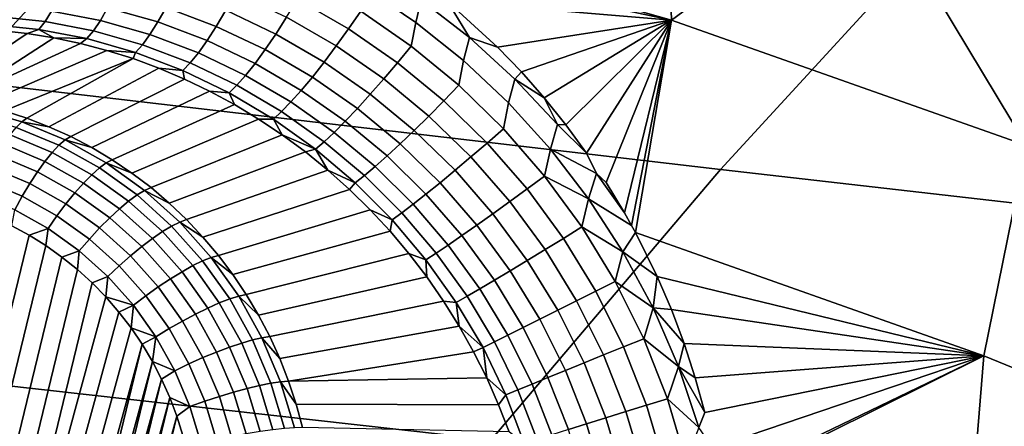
# Model space of a CAD drawing. Header units: metres. Extents: x -240 to 45, y -77 to 27.
# Tile 286 of 656: x -213.2 to -211.373, y 13.027 to 13.781. Entities that reach past the tile are written whole.
import ezdxf

# ---------------------------------------------------------------- set-up
doc = ezdxf.new("R2010")
doc.units = ezdxf.units.M
doc.layers.add('solid_102011X2', color=7, linetype='CONTINUOUS')

msp = doc.modelspace()

# ---------------------------------------------------------------- linework, layer by layer
at = {"layer": 'solid_102011X2'}
for points in [[(-212.859802, 14.153279, 304.391418), (-214.254639, 14.326181, 302.750153), (-214.710617, 13.833681, 303.080658), (-213.308197, 13.667066, 304.720764)], [(-212.611542, 13.954947, 271.3414), (-212.659088, 13.980323, 271.350677), (-212.00412, 14.169992, 271.092804), (-211.990448, 13.779722, 271.182983)], [(-211.990448, 13.779722, 271.182983), (-212.00412, 14.169992, 271.092804), (-211.631287, 14.044299, 270.999847)], [(-211.458435, 13.983058, 306.023682), (-212.859802, 14.153279, 304.391418), (-213.308197, 13.667066, 304.720764), (-211.899612, 13.503036, 306.351501)], [(-211.394226, 14.052685, 270.958649), (-210.683228, 13.769092, 270.781342), (-210.691422, 13.754763, 270.773193), (-211.401688, 14.038061, 270.950348)], [(-211.38678, 14.06536, 270.969727), (-210.675171, 13.781507, 270.792267), (-210.683228, 13.769092, 270.781342), (-211.394226, 14.052685, 270.958649)], [(-211.331833, 13.547549, 271.017548), (-211.990448, 13.779722, 271.182983), (-211.631287, 14.044299, 270.999847)], [(-211.421783, 13.987678, 270.944366), (-211.261932, 13.908609, 270.907715), (-211.331833, 13.547549, 271.017548), (-211.631287, 14.044299, 270.999847)], [(-211.401688, 14.038061, 270.950348), (-210.691422, 13.754763, 270.773193), (-210.699448, 13.739006, 270.768127), (-211.408936, 14.021984, 270.945099)], [(-211.408936, 14.021984, 270.945099), (-210.699448, 13.739006, 270.768127), (-210.707062, 13.722355, 270.766296), (-211.41571, 14.004997, 270.943085)], [(-211.41571, 14.004997, 270.943085), (-210.707062, 13.722355, 270.766296), (-210.713989, 13.705373, 270.767761), (-211.421783, 13.987678, 270.944366)], [(-210.052765, 13.815786, 307.646851), (-211.458435, 13.983058, 306.023682), (-211.899612, 13.503036, 306.351501), (-210.487045, 13.341833, 307.972748)], [(-211.421783, 13.987678, 270.944366), (-210.713989, 13.705373, 270.767761), (-211.261932, 13.908609, 270.907715)], [(-212.506165, 13.889478, 271.32254), (-212.611542, 13.954947, 271.3414), (-211.990448, 13.779722, 271.182983)], [(-212.406403, 13.814164, 271.307037), (-212.506165, 13.889478, 271.32254), (-211.990448, 13.779722, 271.182983)], [(-212.465073, 13.77572, 271.324738), (-212.558441, 13.838907, 271.339996), (-212.548843, 13.879804, 271.335938), (-212.454941, 13.817515, 271.319977)], [(-212.589767, 13.763686, 271.334015), (-212.684448, 13.81847, 271.350586), (-212.664459, 13.853094, 271.355896), (-212.566971, 13.796659, 271.338501)], [(-212.835236, 13.768332, 271.321411), (-212.928558, 13.803451, 271.341644), (-212.9133, 13.833915, 271.363251), (-212.817749, 13.798012, 271.342407)], [(-212.473709, 13.731886, 271.323975), (-212.566971, 13.796659, 271.338501), (-212.558441, 13.838907, 271.339996), (-212.465073, 13.77572, 271.324738)], [(-213.050171, 13.779226, 271.308472), (-213.140869, 13.796713, 271.332764), (-213.129181, 13.820618, 271.363068), (-213.036987, 13.8028, 271.33844)], [(-212.943649, 13.776388, 271.315857), (-213.036987, 13.8028, 271.33844), (-213.023788, 13.830382, 271.364746), (-212.928558, 13.803451, 271.341644)], [(-212.724854, 13.753948, 271.324432), (-212.817749, 13.798012, 271.342407), (-212.800095, 13.830405, 271.358704), (-212.704712, 13.785221, 271.340027)], [(-212.612656, 13.731937, 271.324249), (-212.704712, 13.785221, 271.340027), (-212.684448, 13.81847, 271.350586), (-212.589767, 13.763686, 271.334015)], [(-212.376328, 13.704768, 271.312073), (-212.465073, 13.77572, 271.324738), (-212.454941, 13.817515, 271.319977), (-212.365509, 13.747638, 271.306519)], [(-212.365509, 13.747638, 271.306519), (-212.454941, 13.817515, 271.319977), (-212.406403, 13.814164, 271.307037)], [(-212.313156, 13.729614, 271.29483), (-212.406403, 13.814164, 271.307037), (-211.990448, 13.779722, 271.182983)], [(-212.365509, 13.747638, 271.306519), (-212.406403, 13.814164, 271.307037), (-212.313156, 13.729614, 271.29483)], [(-213.15274, 13.777319, 271.299438), (-213.242935, 13.786657, 271.325928), (-213.232162, 13.80629, 271.359467), (-213.140869, 13.796713, 271.332764)], [(-213.06308, 13.760086, 271.275391), (-213.15274, 13.777319, 271.299438), (-213.140869, 13.796713, 271.332764), (-213.050171, 13.779226, 271.308472)], [(-212.958328, 13.753215, 271.286285), (-213.050171, 13.779226, 271.308472), (-213.036987, 13.8028, 271.33844), (-212.943649, 13.776388, 271.315857)], [(-212.852203, 13.741902, 271.296112), (-212.943649, 13.776388, 271.315857), (-212.928558, 13.803451, 271.341644), (-212.835236, 13.768332, 271.321411)], [(-212.744522, 13.725217, 271.304077), (-212.835236, 13.768332, 271.321411), (-212.817749, 13.798012, 271.342407), (-212.724854, 13.753948, 271.324432)], [(-212.499161, 13.700812, 271.320282), (-212.589767, 13.763686, 271.334015), (-212.566971, 13.796659, 271.338501), (-212.473709, 13.731886, 271.323975)], [(-213.164566, 13.762787, 271.263702), (-213.25412, 13.77192, 271.29007), (-213.242935, 13.786657, 271.325928), (-213.15274, 13.777319, 271.299438)], [(-213.075516, 13.745726, 271.239807), (-213.164566, 13.762787, 271.263702), (-213.15274, 13.777319, 271.299438), (-213.06308, 13.760086, 271.275391)], [(-212.972321, 13.73435, 271.253479), (-213.06308, 13.760086, 271.275391), (-213.050171, 13.779226, 271.308472), (-212.958328, 13.753215, 271.286285)], [(-212.868378, 13.7192, 271.266968), (-212.958328, 13.753215, 271.286285), (-212.943649, 13.776388, 271.315857), (-212.852203, 13.741902, 271.296112)], [(-212.635193, 13.701987, 271.309357), (-212.724854, 13.753948, 271.324432), (-212.704712, 13.785221, 271.340027), (-212.612656, 13.731937, 271.324249)], [(-212.269104, 13.683969, 271.289886), (-212.313156, 13.729614, 271.29483), (-211.990448, 13.779722, 271.182983)], [(-212.226852, 13.636062, 271.285736), (-212.269104, 13.683969, 271.289886), (-211.990448, 13.779722, 271.182983)], [(-212.186447, 13.585902, 271.282318), (-212.226852, 13.636062, 271.285736), (-211.990448, 13.779722, 271.182983)], [(-212.148056, 13.533573, 271.279633), (-212.186447, 13.585902, 271.282318), (-211.990448, 13.779722, 271.182983)], [(-212.13002, 13.495865, 271.280396), (-212.148056, 13.533573, 271.279633), (-211.990448, 13.779722, 271.182983), (-212.11171, 13.479092, 271.277649)], [(-212.077713, 13.422714, 271.276367), (-212.11171, 13.479092, 271.277649), (-211.990448, 13.779722, 271.182983)], [(-212.06456, 13.39926, 271.276031), (-212.077713, 13.422714, 271.276367), (-211.990448, 13.779722, 271.182983)], [(-212.05748, 13.386218, 271.275909), (-212.06456, 13.39926, 271.276031), (-211.990448, 13.779722, 271.182983)], [(-212.05748, 13.386218, 271.275909), (-211.990448, 13.779722, 271.182983), (-211.331833, 13.547549, 271.017548), (-211.411057, 13.157919, 271.112885)], [(-213.186172, 13.754885, 271.229553), (-213.358658, 13.638635, 270.590881), (-213.402725, 13.642699, 270.601318), (-213.23616, 13.760379, 271.244141)], [(-213.25412, 13.77192, 271.29007), (-213.164566, 13.762787, 271.263702), (-213.186172, 13.754885, 271.229553), (-213.23616, 13.760379, 271.244141)], [(-213.164566, 13.762787, 271.263702), (-213.136444, 13.746915, 271.215759), (-213.186172, 13.754885, 271.229553)], [(-213.075516, 13.745726, 271.239807), (-213.136444, 13.746915, 271.215759), (-213.164566, 13.762787, 271.263702)], [(-212.985367, 13.720135, 271.218048), (-213.075516, 13.745726, 271.239807), (-213.06308, 13.760086, 271.275391), (-212.972321, 13.73435, 271.253479)], [(-212.763351, 13.699545, 271.279327), (-212.852203, 13.741902, 271.296112), (-212.835236, 13.768332, 271.321411), (-212.744522, 13.725217, 271.304077)], [(-212.524551, 13.670795, 271.311279), (-212.612656, 13.731937, 271.324249), (-212.589767, 13.763686, 271.334015), (-212.499161, 13.700812, 271.320282)], [(-212.385345, 13.65909, 271.312195), (-212.473709, 13.731886, 271.323975), (-212.465073, 13.77572, 271.324738), (-212.376328, 13.704768, 271.312073)], [(-213.136444, 13.746915, 271.215759), (-213.314896, 13.632133, 270.580292), (-213.358658, 13.638635, 270.590881), (-213.186172, 13.754885, 271.229553)], [(-213.136444, 13.746915, 271.215759), (-213.087097, 13.736499, 271.202789), (-213.314896, 13.632133, 270.580292)], [(-213.075516, 13.745726, 271.239807), (-213.087097, 13.736499, 271.202789), (-213.136444, 13.746915, 271.215759)], [(-213.075516, 13.745726, 271.239807), (-212.985367, 13.720135, 271.218048), (-213.038239, 13.723686, 271.190674), (-213.087097, 13.736499, 271.202789)], [(-212.883438, 13.700636, 271.234467), (-212.972321, 13.73435, 271.253479), (-212.958328, 13.753215, 271.286285), (-212.868378, 13.7192, 271.266968)], [(-212.781021, 13.677399, 271.25061), (-212.868378, 13.7192, 271.266968), (-212.852203, 13.741902, 271.296112), (-212.763351, 13.699545, 271.279327)], [(-212.657013, 13.674376, 271.289642), (-212.744522, 13.725217, 271.304077), (-212.724854, 13.753948, 271.324432), (-212.635193, 13.701987, 271.309357)], [(-212.292831, 13.626399, 271.301971), (-212.376328, 13.704768, 271.312073), (-212.365509, 13.747638, 271.306519), (-212.281113, 13.670503, 271.295502)], [(-212.281113, 13.670503, 271.295502), (-212.365509, 13.747638, 271.306519), (-212.313156, 13.729614, 271.29483), (-212.269104, 13.683969, 271.289886)], [(-213.314896, 13.632133, 270.580292), (-213.087097, 13.736499, 271.202789), (-213.038239, 13.723686, 271.190674), (-213.271606, 13.623213, 270.569611)], [(-212.989761, 13.708445, 271.179413), (-213.228897, 13.611901, 270.558868), (-213.271606, 13.623213, 270.569611), (-213.038239, 13.723686, 271.190674)], [(-212.985367, 13.720135, 271.218048), (-212.989761, 13.708445, 271.179413), (-213.038239, 13.723686, 271.190674)], [(-212.897141, 13.686544, 271.199249), (-212.985367, 13.720135, 271.218048), (-212.972321, 13.73435, 271.253479), (-212.883438, 13.700636, 271.234467)], [(-212.677704, 13.649603, 271.265472), (-212.763351, 13.699545, 271.279327), (-212.744522, 13.725217, 271.304077), (-212.657013, 13.674376, 271.289642)], [(-212.549438, 13.642377, 271.29715), (-212.635193, 13.701987, 271.309357), (-212.612656, 13.731937, 271.324249), (-212.524551, 13.670795, 271.311279)], [(-212.4133, 13.630155, 271.309326), (-212.499161, 13.700812, 271.320282), (-212.473709, 13.731886, 271.323975), (-212.385345, 13.65909, 271.312195)], [(-212.989761, 13.708445, 271.179413), (-213.18689, 13.598231, 270.548035), (-213.228897, 13.611901, 270.558868)], [(-212.989761, 13.708445, 271.179413), (-212.941742, 13.690786, 271.169006), (-213.145721, 13.582242, 270.537231), (-213.18689, 13.598231, 270.548035)], [(-212.985367, 13.720135, 271.218048), (-212.897141, 13.686544, 271.199249), (-212.941742, 13.690786, 271.169006), (-212.989761, 13.708445, 271.179413)], [(-212.797195, 13.659178, 271.218475), (-212.883438, 13.700636, 271.234467), (-212.868378, 13.7192, 271.266968), (-212.781021, 13.677399, 271.25061)], [(-212.302582, 13.578643, 271.303101), (-212.385345, 13.65909, 271.312195), (-212.376328, 13.704768, 271.312073), (-212.292831, 13.626399, 271.301971)], [(-212.941742, 13.690786, 271.169006), (-212.894333, 13.670736, 271.159454), (-213.105484, 13.56398, 270.526428), (-213.145721, 13.582242, 270.537231)], [(-212.897141, 13.686544, 271.199249), (-212.894333, 13.670736, 271.159454), (-212.941742, 13.690786, 271.169006)], [(-212.811584, 13.645211, 271.183472), (-212.897141, 13.686544, 271.199249), (-212.883438, 13.700636, 271.234467), (-212.797195, 13.659178, 271.218475)], [(-212.897141, 13.686544, 271.199249), (-212.811584, 13.645211, 271.183472), (-212.84761, 13.648322, 271.150818), (-212.894333, 13.670736, 271.159454)], [(-212.696884, 13.628116, 271.237213), (-212.781021, 13.677399, 271.25061), (-212.763351, 13.699545, 271.279327), (-212.677704, 13.649603, 271.265472)], [(-212.573349, 13.616071, 271.278076), (-212.657013, 13.674376, 271.289642), (-212.635193, 13.701987, 271.309357), (-212.549438, 13.642377, 271.29715)], [(-212.441086, 13.602098, 271.301086), (-212.524551, 13.670795, 271.311279), (-212.499161, 13.700812, 271.320282), (-212.4133, 13.630155, 271.309326)], [(-211.899612, 13.503036, 306.351501), (-213.308197, 13.667066, 304.720764), (-213.74054, 13.159837, 305.03833), (-212.325012, 13.002214, 306.667603)], [(-212.894333, 13.670736, 271.159454), (-212.84761, 13.648322, 271.150818), (-213.06633, 13.5435, 270.515686), (-213.105484, 13.56398, 270.526428)], [(-212.714203, 13.610303, 271.205444), (-212.797195, 13.659178, 271.218475), (-212.781021, 13.677399, 271.25061), (-212.696884, 13.628116, 271.237213)], [(-212.595871, 13.592353, 271.254486), (-212.677704, 13.649603, 271.265472), (-212.657013, 13.674376, 271.289642), (-212.573349, 13.616071, 271.278076)], [(-212.468201, 13.575428, 271.287659), (-212.549438, 13.642377, 271.29715), (-212.524551, 13.670795, 271.311279), (-212.441086, 13.602098, 271.301086)], [(-212.215286, 13.54097, 271.294281), (-212.292831, 13.626399, 271.301971), (-212.281113, 13.670503, 271.295502), (-212.202408, 13.58645, 271.286835)], [(-212.281113, 13.670503, 271.295502), (-212.269104, 13.683969, 271.289886), (-212.226852, 13.636062, 271.285736)], [(-212.202408, 13.58645, 271.286835), (-212.281113, 13.670503, 271.295502), (-212.226852, 13.636062, 271.285736)], [(-212.84761, 13.648322, 271.150818), (-212.801712, 13.623572, 271.143036), (-213.028366, 13.520862, 270.505005), (-213.06633, 13.5435, 270.515686)], [(-212.811584, 13.645211, 271.183472), (-212.801712, 13.623572, 271.143036), (-212.84761, 13.648322, 271.150818)], [(-212.72937, 13.596487, 271.170715), (-212.811584, 13.645211, 271.183472), (-212.797195, 13.659178, 271.218475), (-212.714203, 13.610303, 271.205444)], [(-212.616577, 13.571652, 271.226746), (-212.696884, 13.628116, 271.237213), (-212.677704, 13.649603, 271.265472), (-212.595871, 13.592353, 271.254486)], [(-212.33287, 13.552077, 271.300995), (-212.4133, 13.630155, 271.309326), (-212.385345, 13.65909, 271.312195), (-212.302582, 13.578643, 271.303101)], [(-212.811584, 13.645211, 271.183472), (-212.72937, 13.596487, 271.170715), (-212.756729, 13.596521, 271.1362), (-212.801712, 13.623572, 271.143036)], [(-212.494156, 13.550625, 271.269287), (-212.573349, 13.616071, 271.278076), (-212.549438, 13.642377, 271.29715), (-212.468201, 13.575428, 271.287659)], [(-212.3629, 13.526209, 271.293518), (-212.441086, 13.602098, 271.301086), (-212.4133, 13.630155, 271.309326), (-212.33287, 13.552077, 271.300995)], [(-212.202408, 13.58645, 271.286835), (-212.226852, 13.636062, 271.285736), (-212.186447, 13.585902, 271.282318)], [(-213.279968, 13.616279, 270.542664), (-213.196198, 13.591578, 270.521332), (-213.206467, 13.581122, 270.496185), (-213.288864, 13.605423, 270.517181)], [(-213.196198, 13.591578, 270.521332), (-213.279968, 13.616279, 270.542664), (-213.228897, 13.611901, 270.558868), (-213.18689, 13.598231, 270.548035)], [(-212.801712, 13.623572, 271.143036), (-212.756729, 13.596521, 271.1362), (-212.991684, 13.496131, 270.494476), (-213.028366, 13.520862, 270.505005)], [(-212.635117, 13.554342, 271.195374), (-212.714203, 13.610303, 271.205444), (-212.696884, 13.628116, 271.237213), (-212.616577, 13.571652, 271.226746)], [(-212.518478, 13.528138, 271.246277), (-212.595871, 13.592353, 271.254486), (-212.573349, 13.616071, 271.278076), (-212.494156, 13.550625, 271.269287)], [(-212.226166, 13.490935, 271.29657), (-212.302582, 13.578643, 271.303101), (-212.292831, 13.626399, 271.301971), (-212.215286, 13.54097, 271.294281)], [(-213.196198, 13.591578, 270.521332), (-213.18689, 13.598231, 270.548035), (-213.145721, 13.582242, 270.537231)], [(-212.756729, 13.596521, 271.1362), (-212.712799, 13.567208, 271.130219), (-212.956406, 13.46938, 270.484039), (-212.991684, 13.496131, 270.494476)], [(-212.72937, 13.596487, 271.170715), (-212.712799, 13.567208, 271.130219), (-212.756729, 13.596521, 271.1362)], [(-212.651138, 13.540737, 271.16095), (-212.72937, 13.596487, 271.170715), (-212.714203, 13.610303, 271.205444), (-212.635117, 13.554342, 271.195374)], [(-212.651138, 13.540737, 271.16095), (-212.712799, 13.567208, 271.130219), (-212.72937, 13.596487, 271.170715)], [(-212.392136, 13.501505, 271.280823), (-212.468201, 13.575428, 271.287659), (-212.441086, 13.602098, 271.301086), (-212.3629, 13.526209, 271.293518)], [(-213.206467, 13.581122, 270.496185), (-213.127289, 13.547808, 270.475159), (-213.139923, 13.534468, 270.452606), (-213.217453, 13.567087, 270.473206)], [(-213.196198, 13.591578, 270.521332), (-213.115723, 13.557716, 270.499969), (-213.127289, 13.547808, 270.475159), (-213.206467, 13.581122, 270.496185)], [(-213.115723, 13.557716, 270.499969), (-213.196198, 13.591578, 270.521332), (-213.145721, 13.582242, 270.537231), (-213.105484, 13.56398, 270.526428)], [(-212.540741, 13.508373, 271.219055), (-212.616577, 13.571652, 271.226746), (-212.595871, 13.592353, 271.254486), (-212.518478, 13.528138, 271.246277)], [(-212.420059, 13.478413, 271.263092), (-212.494156, 13.550625, 271.269287), (-212.468201, 13.575428, 271.287659), (-212.392136, 13.501505, 271.280823)], [(-212.258575, 13.466961, 271.295197), (-212.33287, 13.552077, 271.300995), (-212.302582, 13.578643, 271.303101), (-212.226166, 13.490935, 271.29657)], [(-212.215286, 13.54097, 271.294281), (-212.202408, 13.58645, 271.286835), (-212.148056, 13.533573, 271.279633), (-212.13002, 13.495865, 271.280396)], [(-212.202408, 13.58645, 271.286835), (-212.186447, 13.585902, 271.282318), (-212.148056, 13.533573, 271.279633)], [(-213.217453, 13.567087, 270.473206), (-213.139923, 13.534468, 270.452606), (-213.153366, 13.517977, 270.43277), (-213.228912, 13.549769, 270.45285)], [(-213.115723, 13.557716, 270.499969), (-213.039474, 13.515087, 270.47879), (-213.052277, 13.505869, 270.454346), (-213.127289, 13.547808, 270.475159)], [(-213.115723, 13.557716, 270.499969), (-213.105484, 13.56398, 270.526428), (-213.06633, 13.5435, 270.515686)], [(-213.039474, 13.515087, 270.47879), (-213.115723, 13.557716, 270.499969), (-213.06633, 13.5435, 270.515686), (-213.028366, 13.520862, 270.505005)], [(-212.712799, 13.567208, 271.130219), (-212.669998, 13.535678, 271.125153), (-212.922638, 13.440689, 270.473816), (-212.956406, 13.46938, 270.484039)], [(-212.651138, 13.540737, 271.16095), (-212.669998, 13.535678, 271.125153), (-212.712799, 13.567208, 271.130219)], [(-212.560532, 13.49169, 271.18811), (-212.635117, 13.554342, 271.195374), (-212.616577, 13.571652, 271.226746), (-212.540741, 13.508373, 271.219055)], [(-213.228912, 13.549769, 270.45285), (-213.153366, 13.517977, 270.43277), (-213.167313, 13.498684, 270.416046), (-213.240631, 13.529535, 270.435516)], [(-213.127289, 13.547808, 270.475159), (-213.052277, 13.505869, 270.454346), (-213.066467, 13.493402, 270.43222), (-213.139923, 13.534468, 270.452606)], [(-212.651138, 13.540737, 271.16095), (-212.628494, 13.501988, 271.120941), (-212.669998, 13.535678, 271.125153)], [(-212.577484, 13.478387, 271.154022), (-212.651138, 13.540737, 271.16095), (-212.635117, 13.554342, 271.195374), (-212.560532, 13.49169, 271.18811)], [(-212.577484, 13.478387, 271.154022), (-212.628494, 13.501988, 271.120941), (-212.651138, 13.540737, 271.16095)], [(-212.446152, 13.457349, 271.240692), (-212.518478, 13.528138, 271.246277), (-212.494156, 13.550625, 271.269287), (-212.420059, 13.478413, 271.263092)], [(-212.290695, 13.443504, 271.288452), (-212.3629, 13.526209, 271.293518), (-212.33287, 13.552077, 271.300995), (-212.258575, 13.466961, 271.295197)], [(-212.226166, 13.490935, 271.29657), (-212.215286, 13.54097, 271.294281), (-212.144333, 13.4489, 271.28891)], [(-212.144333, 13.4489, 271.28891), (-212.215286, 13.54097, 271.294281), (-212.13002, 13.495865, 271.280396)], [(-211.411057, 13.157919, 271.112885), (-211.331833, 13.547549, 271.017548), (-210.685318, 13.282929, 270.855133), (-210.775665, 12.897919, 270.952515)], [(-213.240631, 13.529535, 270.435516), (-213.167313, 13.498684, 270.416046), (-213.181488, 13.476998, 270.402832), (-213.25235, 13.506813, 270.421631)], [(-213.139923, 13.534468, 270.452606), (-213.066467, 13.493402, 270.43222), (-213.081772, 13.477953, 270.412903), (-213.153366, 13.517977, 270.43277)], [(-213.039474, 13.515087, 270.47879), (-213.028366, 13.520862, 270.505005), (-212.991684, 13.496131, 270.494476)], [(-212.669998, 13.535678, 271.125153), (-212.628494, 13.501988, 271.120941), (-212.890472, 13.410141, 270.463776), (-212.922638, 13.440689, 270.473816)], [(-212.469955, 13.438694, 271.21402), (-212.540741, 13.508373, 271.219055), (-212.518478, 13.528138, 271.246277), (-212.446152, 13.457349, 271.240692)], [(-212.32193, 13.42099, 271.276428), (-212.392136, 13.501505, 271.280823), (-212.3629, 13.526209, 271.293518), (-212.290695, 13.443504, 271.288452)], [(-213.25235, 13.506813, 270.421631), (-213.181488, 13.476998, 270.402832), (-213.195587, 13.453379, 270.393341), (-213.263809, 13.482084, 270.411469)], [(-213.153366, 13.517977, 270.43277), (-213.081772, 13.477953, 270.412903), (-213.097839, 13.459846, 270.396759), (-213.167313, 13.498684, 270.416046)], [(-213.052277, 13.505869, 270.454346), (-212.982285, 13.455796, 270.43396), (-212.99794, 13.444375, 270.412262), (-213.066467, 13.493402, 270.43222)], [(-213.039474, 13.515087, 270.47879), (-212.968338, 13.464191, 270.458069), (-212.982285, 13.455796, 270.43396), (-213.052277, 13.505869, 270.454346)], [(-212.968338, 13.464191, 270.458069), (-213.039474, 13.515087, 270.47879), (-212.991684, 13.496131, 270.494476), (-212.956406, 13.46938, 270.484039)], [(-212.628494, 13.501988, 271.120941), (-212.588364, 13.466198, 271.117615), (-212.860001, 13.377826, 270.453979), (-212.890472, 13.410141, 270.463776)], [(-212.577484, 13.478387, 271.154022), (-212.588364, 13.466198, 271.117615), (-212.628494, 13.501988, 271.120941)], [(-212.491043, 13.422787, 271.183502), (-212.560532, 13.49169, 271.18811), (-212.540741, 13.508373, 271.219055), (-212.469955, 13.438694, 271.21402)], [(-210.487045, 13.341833, 307.972748), (-211.899612, 13.503036, 306.351501), (-212.325012, 13.002214, 306.667603), (-210.905838, 12.847296, 308.287048)], [(-213.167313, 13.498684, 270.416046), (-213.097839, 13.459846, 270.396759), (-213.114349, 13.439466, 270.384186), (-213.181488, 13.476998, 270.402832)], [(-213.066467, 13.493402, 270.43222), (-212.99794, 13.444375, 270.412262), (-213.014984, 13.430168, 270.393433), (-213.081772, 13.477953, 270.412903)], [(-212.509018, 13.409913, 271.14978), (-212.577484, 13.478387, 271.154022), (-212.560532, 13.49169, 271.18811), (-212.491043, 13.422787, 271.183502)], [(-212.351715, 13.399825, 271.259369), (-212.420059, 13.478413, 271.263092), (-212.392136, 13.501505, 271.280823), (-212.32193, 13.42099, 271.276428)], [(-212.191116, 13.375268, 271.291748), (-212.258575, 13.466961, 271.295197), (-212.226166, 13.490935, 271.29657), (-212.156799, 13.396441, 271.292389)], [(-212.156799, 13.396441, 271.292389), (-212.226166, 13.490935, 271.29657), (-212.144333, 13.4489, 271.28891)], [(-212.144333, 13.4489, 271.28891), (-212.13002, 13.495865, 271.280396), (-212.077713, 13.422714, 271.276367), (-212.06456, 13.39926, 271.276031)], [(-212.13002, 13.495865, 271.280396), (-212.11171, 13.479092, 271.277649), (-212.077713, 13.422714, 271.276367)], [(-213.263809, 13.482084, 270.411469), (-213.195587, 13.453379, 270.393341), (-213.209305, 13.428325, 270.387848), (-213.27478, 13.455872, 270.405212)], [(-213.181488, 13.476998, 270.402832), (-213.114349, 13.439466, 270.384186), (-213.130951, 13.417243, 270.375397), (-213.195587, 13.453379, 270.393341)], [(-213.081772, 13.477953, 270.412903), (-213.014984, 13.430168, 270.393433), (-213.033035, 13.413478, 270.377869), (-213.097839, 13.459846, 270.396759)], [(-212.968338, 13.464191, 270.458069), (-212.956406, 13.46938, 270.484039), (-212.922638, 13.440689, 270.473816)], [(-212.588364, 13.466198, 271.117615), (-212.549789, 13.428399, 271.115112), (-212.831329, 13.343838, 270.444458), (-212.860001, 13.377826, 270.453979)], [(-212.577484, 13.478387, 271.154022), (-212.509018, 13.409913, 271.14978), (-212.549789, 13.428399, 271.115112), (-212.588364, 13.466198, 271.117615)], [(-212.379532, 13.380392, 271.237579), (-212.446152, 13.457349, 271.240692), (-212.420059, 13.478413, 271.263092), (-212.351715, 13.399825, 271.259369)], [(-212.225128, 13.354442, 271.285675), (-212.290695, 13.443504, 271.288452), (-212.258575, 13.466961, 271.295197), (-212.191116, 13.375268, 271.291748)], [(-213.195587, 13.453379, 270.393341), (-213.130951, 13.417243, 270.375397), (-213.147278, 13.393648, 270.370605), (-213.209305, 13.428325, 270.387848)], [(-213.097839, 13.459846, 270.396759), (-213.033035, 13.413478, 270.377869), (-213.051712, 13.394655, 270.365936), (-213.114349, 13.439466, 270.384186)], [(-212.982285, 13.455796, 270.43396), (-212.918152, 13.398179, 270.414246), (-212.93515, 13.387959, 270.392975), (-212.99794, 13.444375, 270.412262)], [(-212.968338, 13.464191, 270.458069), (-212.903152, 13.405625, 270.438019), (-212.918152, 13.398179, 270.414246), (-212.982285, 13.455796, 270.43396)], [(-212.903152, 13.405625, 270.438019), (-212.968338, 13.464191, 270.458069), (-212.922638, 13.440689, 270.473816), (-212.890472, 13.410141, 270.463776)], [(-212.404861, 13.363043, 271.211395), (-212.469955, 13.438694, 271.21402), (-212.446152, 13.457349, 271.240692), (-212.379532, 13.380392, 271.237579)], [(-212.156799, 13.396441, 271.292389), (-212.144333, 13.4489, 271.28891), (-212.080643, 13.350665, 271.285645)], [(-212.080643, 13.350665, 271.285645), (-212.144333, 13.4489, 271.28891), (-212.06456, 13.39926, 271.276031), (-212.05748, 13.386218, 271.275909)], [(-213.114349, 13.439466, 270.384186), (-213.051712, 13.394655, 270.365936), (-213.070648, 13.3741, 270.357819), (-213.130951, 13.417243, 270.375397)], [(-213.014984, 13.430168, 270.393433), (-212.953781, 13.375183, 270.374634), (-212.973648, 13.360121, 270.359619), (-213.033035, 13.413478, 270.377869)], [(-212.99794, 13.444375, 270.412262), (-212.93515, 13.387959, 270.392975), (-212.953781, 13.375183, 270.374634), (-213.014984, 13.430168, 270.393433)], [(-212.427261, 13.348089, 271.181366), (-212.491043, 13.422787, 271.183502), (-212.469955, 13.438694, 271.21402), (-212.404861, 13.363043, 271.211395)], [(-212.258209, 13.334339, 271.274323), (-212.32193, 13.42099, 271.276428), (-212.290695, 13.443504, 271.288452), (-212.225128, 13.354442, 271.285675)], [(-213.209305, 13.428325, 270.387848), (-213.147278, 13.393648, 270.370605), (-213.182724, 13.381445, 270.375519), (-213.214859, 13.398893, 270.384399)], [(-213.130951, 13.417243, 270.375397), (-213.070648, 13.3741, 270.357819), (-213.089417, 13.352246, 270.35376), (-213.147278, 13.393648, 270.370605)], [(-213.033035, 13.413478, 270.377869), (-212.973648, 13.360121, 270.359619), (-212.994324, 13.343091, 270.348297), (-213.051712, 13.394655, 270.365936)], [(-212.549789, 13.428399, 271.115112), (-212.512863, 13.388671, 271.113434), (-212.804535, 13.308277, 270.435211), (-212.831329, 13.343838, 270.444458)], [(-212.509018, 13.409913, 271.14978), (-212.512863, 13.388671, 271.113434), (-212.549789, 13.428399, 271.115112)], [(-212.446304, 13.335803, 271.14801), (-212.509018, 13.409913, 271.14978), (-212.491043, 13.422787, 271.183502), (-212.427261, 13.348089, 271.181366)], [(-212.289749, 13.315325, 271.257904), (-212.351715, 13.399825, 271.259369), (-212.32193, 13.42099, 271.276428), (-212.258209, 13.334339, 271.274323)], [(-213.182724, 13.381445, 270.375519), (-213.47554, 12.177333, 270.337158), (-213.512222, 12.176072, 270.345428), (-213.214859, 13.398893, 270.384399)], [(-213.147278, 13.393648, 270.370605), (-213.151642, 13.362072, 270.366699), (-213.182724, 13.381445, 270.375519)], [(-213.147278, 13.393648, 270.370605), (-213.089417, 13.352246, 270.35376), (-213.121658, 13.340789, 270.358002), (-213.151642, 13.362072, 270.366699)], [(-213.051712, 13.394655, 270.365936), (-212.994324, 13.343091, 270.348297), (-213.015396, 13.324454, 270.340851), (-213.070648, 13.3741, 270.357819)], [(-212.918152, 13.398179, 270.414246), (-212.860641, 13.333691, 270.395447), (-212.87883, 13.324817, 270.374542), (-212.93515, 13.387959, 270.392975)], [(-212.903152, 13.405625, 270.438019), (-212.844681, 13.340076, 270.418915), (-212.860641, 13.333691, 270.395447), (-212.918152, 13.398179, 270.414246)], [(-212.903152, 13.405625, 270.438019), (-212.890472, 13.410141, 270.463776), (-212.860001, 13.377826, 270.453979)], [(-212.844681, 13.340076, 270.418915), (-212.903152, 13.405625, 270.438019), (-212.860001, 13.377826, 270.453979), (-212.831329, 13.343838, 270.444458)], [(-212.509018, 13.409913, 271.14978), (-212.446304, 13.335803, 271.14801), (-212.477753, 13.34713, 271.112488), (-212.512863, 13.388671, 271.113434)], [(-212.319199, 13.29774, 271.236694), (-212.379532, 13.380392, 271.237579), (-212.351715, 13.399825, 271.259369), (-212.289749, 13.315325, 271.257904)], [(-212.131195, 13.277505, 271.290405), (-212.191116, 13.375268, 271.291748), (-212.156799, 13.396441, 271.292389), (-212.095184, 13.295681, 271.290405)], [(-212.095184, 13.295681, 271.290405), (-212.156799, 13.396441, 271.292389), (-212.080643, 13.350665, 271.285645)], [(-213.151642, 13.362072, 270.366699), (-213.438919, 12.180779, 270.329071), (-213.47554, 12.177333, 270.337158), (-213.182724, 13.381445, 270.375519)], [(-213.070648, 13.3741, 270.357819), (-213.015396, 13.324454, 270.340851), (-213.036392, 13.304605, 270.337463), (-213.089417, 13.352246, 270.35376)], [(-212.953781, 13.375183, 270.374634), (-212.89888, 13.313642, 270.356689), (-212.92038, 13.300403, 270.342224), (-212.973648, 13.360121, 270.359619)], [(-212.93515, 13.387959, 270.392975), (-212.87883, 13.324817, 270.374542), (-212.89888, 13.313642, 270.356689), (-212.953781, 13.375183, 270.374634)], [(-212.512863, 13.388671, 271.113434), (-212.477753, 13.34713, 271.112488), (-212.779678, 13.271249, 270.4263), (-212.804535, 13.308277, 270.435211)], [(-212.346024, 13.281905, 271.21106), (-212.404861, 13.363043, 271.211395), (-212.379532, 13.380392, 271.237579), (-212.319199, 13.29774, 271.236694)], [(-212.166885, 13.259519, 271.285004), (-212.225128, 13.354442, 271.285675), (-212.191116, 13.375268, 271.291748), (-212.131195, 13.277505, 271.290405)], [(-212.080643, 13.350665, 271.285645), (-212.05748, 13.386218, 271.275909), (-212.017044, 13.304648, 271.275787)], [(-212.017044, 13.304648, 271.275787), (-212.05748, 13.386218, 271.275909), (-211.411057, 13.157919, 271.112885)], [(-213.121658, 13.340789, 270.358002), (-213.40239, 12.186417, 270.321228), (-213.438919, 12.180779, 270.329071), (-213.151642, 13.362072, 270.366699)], [(-212.973648, 13.360121, 270.359619), (-212.92038, 13.300403, 270.342224), (-212.942856, 13.285379, 270.331482), (-212.994324, 13.343091, 270.348297)], [(-212.36972, 13.268106, 271.181488), (-212.427261, 13.348089, 271.181366), (-212.404861, 13.363043, 271.211395), (-212.346024, 13.281905, 271.21106)], [(-213.093018, 13.31776, 270.349426), (-213.366241, 12.194208, 270.313629), (-213.40239, 12.186417, 270.321228), (-213.121658, 13.340789, 270.358002)], [(-213.089417, 13.352246, 270.35376), (-213.093018, 13.31776, 270.349426), (-213.121658, 13.340789, 270.358002)], [(-213.089417, 13.352246, 270.35376), (-213.036392, 13.304605, 270.337463), (-213.06575, 13.293006, 270.341003), (-213.093018, 13.31776, 270.349426)], [(-212.994324, 13.343091, 270.348297), (-212.942856, 13.285379, 270.331482), (-212.965836, 13.268889, 270.324646), (-213.015396, 13.324454, 270.340851)], [(-212.844681, 13.340076, 270.418915), (-212.793625, 13.268313, 270.40097), (-212.810394, 13.263088, 270.377777), (-212.860641, 13.333691, 270.395447)], [(-212.844681, 13.340076, 270.418915), (-212.831329, 13.343838, 270.444458), (-212.804535, 13.308277, 270.435211)], [(-212.793625, 13.268313, 270.40097), (-212.844681, 13.340076, 270.418915), (-212.804535, 13.308277, 270.435211), (-212.779678, 13.271249, 270.4263)], [(-212.477753, 13.34713, 271.112488), (-212.444534, 13.30387, 271.112335), (-212.756851, 13.232861, 270.417725), (-212.779678, 13.271249, 270.4263)], [(-212.446304, 13.335803, 271.14801), (-212.444534, 13.30387, 271.112335), (-212.477753, 13.34713, 271.112488)], [(-212.389877, 13.25659, 271.148499), (-212.446304, 13.335803, 271.14801), (-212.427261, 13.348089, 271.181366), (-212.36972, 13.268106, 271.181488)], [(-212.20163, 13.242047, 271.274292), (-212.258209, 13.334339, 271.274323), (-212.225128, 13.354442, 271.285675), (-212.166885, 13.259519, 271.285004)], [(-212.095184, 13.295681, 271.290405), (-212.080643, 13.350665, 271.285645), (-212.024857, 13.246783, 271.284363)], [(-212.024857, 13.246783, 271.284363), (-212.080643, 13.350665, 271.285645), (-212.017044, 13.304648, 271.275787)], [(-213.015396, 13.324454, 270.340851), (-212.965836, 13.268889, 270.324646), (-212.988831, 13.251284, 270.32193), (-213.036392, 13.304605, 270.337463)], [(-212.87883, 13.324817, 270.374542), (-212.829636, 13.255687, 270.357239), (-212.850937, 13.246264, 270.339813), (-212.89888, 13.313642, 270.356689)], [(-212.860641, 13.333691, 270.395447), (-212.810394, 13.263088, 270.377777), (-212.829636, 13.255687, 270.357239), (-212.87883, 13.324817, 270.374542)], [(-212.446304, 13.335803, 271.14801), (-212.389877, 13.25659, 271.148499), (-212.413406, 13.259053, 271.112854), (-212.444534, 13.30387, 271.112335)], [(-212.234787, 13.225406, 271.258484), (-212.289749, 13.315325, 271.257904), (-212.258209, 13.334339, 271.274323), (-212.20163, 13.242047, 271.274292)], [(-213.06575, 13.293006, 270.341003), (-213.330521, 12.204144, 270.306335), (-213.366241, 12.194208, 270.313629), (-213.093018, 13.31776, 270.349426)], [(-213.036392, 13.304605, 270.337463), (-213.040024, 13.26671, 270.332825), (-213.06575, 13.293006, 270.341003)], [(-213.036392, 13.304605, 270.337463), (-212.988831, 13.251284, 270.32193), (-213.040024, 13.26671, 270.332825)], [(-212.89888, 13.313642, 270.356689), (-212.850937, 13.246264, 270.339813), (-212.873856, 13.235022, 270.325867), (-212.92038, 13.300403, 270.342224)], [(-212.444534, 13.30387, 271.112335), (-212.413406, 13.259053, 271.112854), (-212.736115, 13.193226, 270.409515), (-212.756851, 13.232861, 270.417725)], [(-212.265762, 13.209896, 271.237823), (-212.319199, 13.29774, 271.236694), (-212.289749, 13.315325, 271.257904), (-212.234787, 13.225406, 271.258484)], [(-212.024857, 13.246783, 271.284363), (-212.017044, 13.304648, 271.275787), (-211.990662, 13.243284, 271.276398)], [(-211.990662, 13.243284, 271.276398), (-212.017044, 13.304648, 271.275787), (-211.411057, 13.157919, 271.112885)], [(-213.06575, 13.293006, 270.341003), (-213.040024, 13.26671, 270.332825), (-213.330521, 12.204144, 270.306335)], [(-212.942856, 13.285379, 270.331482), (-212.897888, 13.222195, 270.315643), (-212.922546, 13.208057, 270.309418), (-212.965836, 13.268889, 270.324646)], [(-212.92038, 13.300403, 270.342224), (-212.873856, 13.235022, 270.325867), (-212.897888, 13.222195, 270.315643), (-212.942856, 13.285379, 270.331482)], [(-212.293991, 13.195799, 271.212677), (-212.346024, 13.281905, 271.21106), (-212.319199, 13.29774, 271.236694), (-212.265762, 13.209896, 271.237823)], [(-212.079498, 13.174248, 271.291016), (-212.131195, 13.277505, 271.290405), (-212.095184, 13.295681, 271.290405), (-212.042053, 13.189246, 271.290405)], [(-212.042053, 13.189246, 271.290405), (-212.095184, 13.295681, 271.290405), (-212.024857, 13.246783, 271.284363)], [(-213.015884, 13.238899, 270.32489), (-213.295486, 12.21615, 270.299377), (-213.330521, 12.204144, 270.306335), (-213.040024, 13.26671, 270.332825)], [(-212.988831, 13.251284, 270.32193), (-213.015884, 13.238899, 270.32489), (-213.040024, 13.26671, 270.332825)], [(-212.965836, 13.268889, 270.324646), (-212.922546, 13.208057, 270.309418), (-212.947281, 13.192906, 270.307312), (-212.988831, 13.251284, 270.32193)], [(-212.793625, 13.268313, 270.40097), (-212.750549, 13.191176, 270.384369), (-212.768036, 13.1872, 270.36145), (-212.810394, 13.263088, 270.377777)], [(-212.793625, 13.268313, 270.40097), (-212.779678, 13.271249, 270.4263), (-212.756851, 13.232861, 270.417725)], [(-212.750549, 13.191176, 270.384369), (-212.793625, 13.268313, 270.40097), (-212.756851, 13.232861, 270.417725), (-212.736115, 13.193226, 270.409515)], [(-212.34024, 13.172828, 271.15094), (-212.389877, 13.25659, 271.148499), (-212.36972, 13.268106, 271.181488), (-212.31897, 13.183367, 271.183563)], [(-212.31897, 13.183367, 271.183563), (-212.36972, 13.268106, 271.181488), (-212.346024, 13.281905, 271.21106), (-212.293991, 13.195799, 271.212677)], [(-212.116653, 13.159298, 271.286224), (-212.166885, 13.259519, 271.285004), (-212.131195, 13.277505, 271.290405), (-212.079498, 13.174248, 271.291016)], [(-212.988831, 13.251284, 270.32193), (-212.993423, 13.209704, 270.3172), (-213.015884, 13.238899, 270.32489)], [(-212.988831, 13.251284, 270.32193), (-212.947281, 13.192906, 270.307312), (-212.993423, 13.209704, 270.3172)], [(-212.850937, 13.246264, 270.339813), (-212.810516, 13.173843, 270.324249), (-212.834625, 13.164745, 270.31073), (-212.873856, 13.235022, 270.325867)], [(-212.829636, 13.255687, 270.357239), (-212.788162, 13.181381, 270.341278), (-212.810516, 13.173843, 270.324249), (-212.850937, 13.246264, 270.339813)], [(-212.810394, 13.263088, 270.377777), (-212.768036, 13.1872, 270.36145), (-212.788162, 13.181381, 270.341278), (-212.829636, 13.255687, 270.357239)], [(-212.413406, 13.259053, 271.112854), (-212.384399, 13.212797, 271.114044), (-212.717529, 13.152459, 270.401672), (-212.736115, 13.193226, 270.409515)], [(-212.389877, 13.25659, 271.148499), (-212.384399, 13.212797, 271.114044), (-212.413406, 13.259053, 271.112854)], [(-212.34024, 13.172828, 271.15094), (-212.384399, 13.212797, 271.114044), (-212.389877, 13.25659, 271.148499)], [(-212.152847, 13.144668, 271.276123), (-212.20163, 13.242047, 271.274292), (-212.166885, 13.259519, 271.285004), (-212.116653, 13.159298, 271.286224)], [(-212.042053, 13.189246, 271.290405), (-212.024857, 13.246783, 271.284363), (-211.977631, 13.13787, 271.284882)], [(-212.024857, 13.246783, 271.284363), (-211.990662, 13.243284, 271.276398), (-211.967117, 13.180711, 271.277557)], [(-211.977631, 13.13787, 271.284882), (-212.024857, 13.246783, 271.284363), (-211.967117, 13.180711, 271.277557)], [(-212.993423, 13.209704, 270.3172), (-213.261169, 12.230208, 270.292755), (-213.295486, 12.21615, 270.299377), (-213.015884, 13.238899, 270.32489)], [(-212.873856, 13.235022, 270.325867), (-212.834625, 13.164745, 270.31073), (-212.85997, 13.154281, 270.301056), (-212.897888, 13.222195, 270.315643)], [(-212.187439, 13.130621, 271.260864), (-212.234787, 13.225406, 271.258484), (-212.20163, 13.242047, 271.274292), (-212.152847, 13.144668, 271.276123)], [(-211.967117, 13.180711, 271.277557), (-211.990662, 13.243284, 271.276398), (-211.411057, 13.157919, 271.112885)], [(-212.972672, 13.17918, 270.309784), (-213.227707, 12.246248, 270.286499), (-213.261169, 12.230208, 270.292755), (-212.993423, 13.209704, 270.3172)], [(-212.947281, 13.192906, 270.307312), (-212.972672, 13.17918, 270.309784), (-212.993423, 13.209704, 270.3172)], [(-212.897888, 13.222195, 270.315643), (-212.85997, 13.154281, 270.301056), (-212.886032, 13.14267, 270.295349), (-212.922546, 13.208057, 270.309418)], [(-212.384399, 13.212797, 271.114044), (-212.357697, 13.165287, 271.115814), (-212.701157, 13.110682, 270.394287), (-212.717529, 13.152459, 270.401672)], [(-212.34024, 13.172828, 271.15094), (-212.357697, 13.165287, 271.115814), (-212.384399, 13.212797, 271.114044)], [(-212.249329, 13.10528, 271.216064), (-212.293991, 13.195799, 271.212677), (-212.265762, 13.209896, 271.237823), (-212.219803, 13.117413, 271.240723)], [(-212.219803, 13.117413, 271.240723), (-212.265762, 13.209896, 271.237823), (-212.234787, 13.225406, 271.258484), (-212.187439, 13.130621, 271.260864)], [(-212.947281, 13.192906, 270.307312), (-212.95372, 13.147424, 270.302643), (-212.972672, 13.17918, 270.309784)], [(-212.947281, 13.192906, 270.307312), (-212.912262, 13.130158, 270.293793), (-212.95372, 13.147424, 270.302643)], [(-212.922546, 13.208057, 270.309418), (-212.886032, 13.14267, 270.295349), (-212.912262, 13.130158, 270.293793), (-212.947281, 13.192906, 270.307312)], [(-212.750549, 13.191176, 270.384369), (-212.736115, 13.193226, 270.409515), (-212.717529, 13.152459, 270.401672)], [(-212.275513, 13.094442, 271.187378), (-212.31897, 13.183367, 271.183563), (-212.293991, 13.195799, 271.212677), (-212.249329, 13.10528, 271.216064)], [(-212.972672, 13.17918, 270.309784), (-213.19516, 12.264238, 270.280609), (-213.227707, 12.246248, 270.286499)], [(-212.972672, 13.17918, 270.309784), (-212.95372, 13.147424, 270.302643), (-213.19516, 12.264238, 270.280609)], [(-212.810516, 13.173843, 270.324249), (-212.778061, 13.097226, 270.31012), (-212.803131, 13.090398, 270.297028), (-212.834625, 13.164745, 270.31073)], [(-212.788162, 13.181381, 270.341278), (-212.754868, 13.102771, 270.326782), (-212.778061, 13.097226, 270.31012), (-212.810516, 13.173843, 270.324249)], [(-212.768036, 13.1872, 270.36145), (-212.734024, 13.106915, 270.346649), (-212.754868, 13.102771, 270.326782), (-212.788162, 13.181381, 270.341278)], [(-212.750549, 13.191176, 270.384369), (-212.716003, 13.109571, 270.369324), (-212.734024, 13.106915, 270.346649), (-212.768036, 13.1872, 270.36145)], [(-212.716003, 13.109571, 270.369324), (-212.750549, 13.191176, 270.384369), (-212.717529, 13.152459, 270.401672), (-212.701157, 13.110682, 270.394287)], [(-212.297882, 13.085097, 271.155121), (-212.34024, 13.172828, 271.15094), (-212.31897, 13.183367, 271.183563), (-212.275513, 13.094442, 271.187378)], [(-212.075043, 13.05444, 271.289124), (-212.116653, 13.159298, 271.286224), (-212.079498, 13.174248, 271.291016), (-212.036682, 13.066172, 271.293365)], [(-212.036682, 13.066172, 271.293365), (-212.079498, 13.174248, 271.291016), (-212.042053, 13.189246, 271.290405), (-211.998093, 13.07783, 271.292206)], [(-211.998093, 13.07783, 271.292206), (-212.042053, 13.189246, 271.290405), (-211.977631, 13.13787, 271.284882)], [(-211.977631, 13.13787, 271.284882), (-211.967117, 13.180711, 271.277557), (-211.946396, 13.11697, 271.279266)], [(-211.946396, 13.11697, 271.279266), (-211.967117, 13.180711, 271.277557), (-211.411057, 13.157919, 271.112885)], [(-212.325012, 13.002214, 306.667603), (-213.74054, 13.159837, 305.03833), (-214.156189, 12.632384, 305.343597), (-212.733994, 12.481375, 306.971497)], [(-212.834625, 13.164745, 270.31073), (-212.803131, 13.090398, 270.297028), (-212.829544, 13.082431, 270.287781), (-212.85997, 13.154281, 270.301056)], [(-212.357697, 13.165287, 271.115814), (-212.333344, 13.116653, 271.118164), (-212.701157, 13.110682, 270.394287)], [(-212.34024, 13.172828, 271.15094), (-212.333344, 13.116653, 271.118164), (-212.357697, 13.165287, 271.115814)], [(-212.297882, 13.085097, 271.155121), (-212.333344, 13.116653, 271.118164), (-212.34024, 13.172828, 271.15094)], [(-212.112473, 13.04285, 271.279541), (-212.152847, 13.144668, 271.276123), (-212.116653, 13.159298, 271.286224), (-212.075043, 13.05444, 271.289124)], [(-211.92868, 13.05241, 271.281433), (-211.946396, 13.11697, 271.279266), (-211.411057, 13.157919, 271.112885)], [(-211.93959, 13.024601, 271.287018), (-211.92868, 13.05241, 271.281433), (-211.411057, 13.157919, 271.112885), (-211.913956, 12.987073, 271.284027)], [(-211.902298, 12.921268, 271.286987), (-211.913956, 12.987073, 271.284027), (-211.411057, 13.157919, 271.112885)], [(-211.901291, 12.914554, 271.287323), (-211.902298, 12.921268, 271.286987), (-211.411057, 13.157919, 271.112885)], [(-211.888229, 12.788631, 271.293915), (-211.901291, 12.914554, 271.287323), (-211.411057, 13.157919, 271.112885), (-211.444153, 12.748298, 271.171539)], [(-210.993027, 12.565222, 271.057281), (-211.444153, 12.748298, 271.171539), (-211.411057, 13.157919, 271.112885), (-210.775665, 12.897919, 270.952515)], [(-212.95372, 13.147424, 270.302643), (-213.163651, 12.284125, 270.275146), (-213.19516, 12.264238, 270.280609)], [(-212.95372, 13.147424, 270.302643), (-212.93663, 13.114551, 270.295868), (-213.163651, 12.284125, 270.275146)], [(-212.912262, 13.130158, 270.293793), (-212.93663, 13.114551, 270.295868), (-212.95372, 13.147424, 270.302643)], [(-212.886032, 13.14267, 270.295349), (-212.85675, 13.073493, 270.282593), (-212.88414, 13.063774, 270.281555), (-212.912262, 13.130158, 270.293793)], [(-212.85997, 13.154281, 270.301056), (-212.829544, 13.082431, 270.287781), (-212.85675, 13.073493, 270.282593), (-212.886032, 13.14267, 270.295349)], [(-212.148285, 13.03161, 271.264801), (-212.187439, 13.130621, 271.260864), (-212.152847, 13.144668, 271.276123), (-212.112473, 13.04285, 271.279541)], [(-211.998093, 13.07783, 271.292206), (-211.977631, 13.13787, 271.284882), (-211.93959, 13.024601, 271.287018)], [(-211.977631, 13.13787, 271.284882), (-211.946396, 13.11697, 271.279266), (-211.92868, 13.05241, 271.281433)], [(-211.93959, 13.024601, 271.287018), (-211.977631, 13.13787, 271.284882), (-211.92868, 13.05241, 271.281433)], [(-212.912262, 13.130158, 270.293793), (-212.88414, 13.063774, 270.281555), (-212.921432, 13.08064, 270.289429), (-212.93663, 13.114551, 270.295868)], [(-212.181854, 13.020922, 271.245148), (-212.219803, 13.117413, 271.240723), (-212.187439, 13.130621, 271.260864), (-212.148285, 13.03161, 271.264801)], [(-212.93663, 13.114551, 270.295868), (-213.133286, 12.305833, 270.270111), (-213.163651, 12.284125, 270.275146)], [(-212.93663, 13.114551, 270.295868), (-212.921432, 13.08064, 270.289429), (-213.133286, 12.305833, 270.270111)], [(-212.754868, 13.102771, 270.326782), (-212.730164, 13.020777, 270.313934), (-212.753983, 13.017311, 270.297607), (-212.778061, 13.097226, 270.31012)], [(-212.734024, 13.106915, 270.346649), (-212.708801, 13.023174, 270.333557), (-212.730164, 13.020777, 270.313934), (-212.754868, 13.102771, 270.326782)], [(-212.716003, 13.109571, 270.369324), (-212.690353, 13.024452, 270.356018), (-212.708801, 13.023174, 270.333557), (-212.734024, 13.106915, 270.346649)], [(-212.716003, 13.109571, 270.369324), (-212.701157, 13.110682, 270.394287), (-212.687042, 13.068016, 270.387329)], [(-212.690353, 13.024452, 270.356018), (-212.716003, 13.109571, 270.369324), (-212.687042, 13.068016, 270.387329), (-212.675217, 13.024586, 270.380829)], [(-212.333344, 13.116653, 271.118164), (-212.311462, 13.067091, 271.120941), (-212.687042, 13.068016, 270.387329), (-212.701157, 13.110682, 270.394287)], [(-212.297882, 13.085097, 271.155121), (-212.311462, 13.067091, 271.120941), (-212.333344, 13.116653, 271.118164)], [(-212.239838, 13.001964, 271.192657), (-212.275513, 13.094442, 271.187378), (-212.249329, 13.10528, 271.216064), (-212.212555, 13.01098, 271.220947)], [(-212.212555, 13.01098, 271.220947), (-212.249329, 13.10528, 271.216064), (-212.219803, 13.117413, 271.240723), (-212.181854, 13.020922, 271.245148)], [(-212.829544, 13.082431, 270.287781), (-212.806961, 13.007488, 270.276062), (-212.835007, 13.00134, 270.271332), (-212.85675, 13.073493, 270.282593)], [(-212.803131, 13.090398, 270.297028), (-212.77977, 13.01285, 270.284912), (-212.806961, 13.007488, 270.276062), (-212.829544, 13.082431, 270.287781)], [(-212.778061, 13.097226, 270.31012), (-212.753983, 13.017311, 270.297607), (-212.77977, 13.01285, 270.284912), (-212.803131, 13.090398, 270.297028)], [(-212.297882, 13.085097, 271.155121), (-212.263214, 12.994037, 271.160736), (-212.292084, 13.016741, 271.124207), (-212.311462, 13.067091, 271.120941)], [(-212.263214, 12.994037, 271.160736), (-212.297882, 13.085097, 271.155121), (-212.275513, 13.094442, 271.187378), (-212.239838, 13.001964, 271.192657)], [(-212.921432, 13.08064, 270.289429), (-213.104141, 12.329316, 270.265503), (-213.133286, 12.305833, 270.270111)], [(-212.921432, 13.08064, 270.289429), (-212.908234, 13.045868, 270.283356), (-213.104141, 12.329316, 270.265503)], [(-212.88414, 13.063774, 270.281555), (-212.908234, 13.045868, 270.283356), (-212.921432, 13.08064, 270.289429)], [(-212.88414, 13.063774, 270.281555), (-212.863281, 12.994534, 270.270752), (-212.897049, 13.010292, 270.27771), (-212.908234, 13.045868, 270.283356)], [(-212.85675, 13.073493, 270.282593), (-212.835007, 13.00134, 270.271332), (-212.863281, 12.994534, 270.270752), (-212.88414, 13.063774, 270.281555)], [(-212.311462, 13.067091, 271.120941), (-212.292084, 13.016741, 271.124207), (-212.675217, 13.024586, 270.380829), (-212.687042, 13.068016, 270.387329)], [(-212.042725, 12.945659, 271.293457), (-212.075043, 13.05444, 271.289124), (-212.036682, 13.066172, 271.293365), (-212.003433, 12.954009, 271.297211)], [(-212.003433, 12.954009, 271.297211), (-212.036682, 13.066172, 271.293365), (-211.998093, 13.07783, 271.292206), (-211.963974, 12.962188, 271.295563)], [(-211.963974, 12.962188, 271.295563), (-211.998093, 13.07783, 271.292206), (-211.93959, 13.024601, 271.287018)], [(-212.908234, 13.045868, 270.283356), (-213.07637, 12.35445, 270.261353), (-213.104141, 12.329316, 270.265503)], [(-212.908234, 13.045868, 270.283356), (-212.897049, 13.010292, 270.27771), (-213.07637, 12.35445, 270.261353)], [(-212.081116, 12.937289, 271.284363), (-212.112473, 13.04285, 271.279541), (-212.075043, 13.05444, 271.289124), (-212.042725, 12.945659, 271.293457)], [(-212.152481, 12.921092, 271.250854), (-212.181854, 13.020922, 271.245148), (-212.148285, 13.03161, 271.264801), (-212.11792, 12.92905, 271.270081)], [(-212.11792, 12.92905, 271.270081), (-212.148285, 13.03161, 271.264801), (-212.112473, 13.04285, 271.279541), (-212.081116, 12.937289, 271.284363)]]:
    msp.add_3dface(points, dxfattribs=at)

doc.saveas('drawing.dxf')
